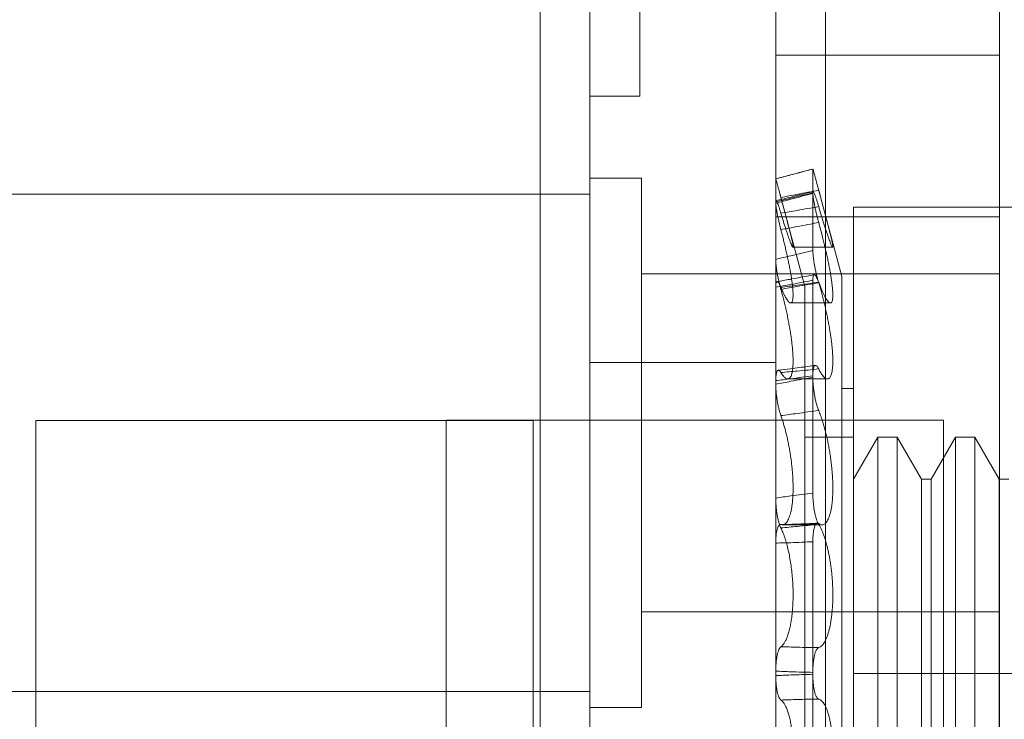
# Model space of a CAD drawing. Header units: inches. Extents: x 1 to 109, y 1 to 85.
# Tile 595 of 656: x 88.231 to 88.561, y 25.648 to 25.882. Entities that reach past the tile are written whole.
import ezdxf

# ---------------------------------------------------------------- set-up
doc = ezdxf.new("R2010")
doc.units = ezdxf.units.IN
doc.header["$MEASUREMENT"] = 0

msp = doc.modelspace()

# ---------------------------------------------------------------- linework, layer by layer
at = {"color": 7, "linetype": 'Continuous', "lineweight": 15, "ltscale": 5}
for p, q in [((88.42232, 30.16336), (88.42232, 19.76336)), ((88.48457, 30.16336), (88.48457, 19.76336)), ((88.50124, 30.16336), (88.50124, 19.76336)), ((88.40566, 19.76336), (88.40566, 28.96502)), ((88.42232, 28.96502), (88.42232, 19.76336)), ((88.48457, 28.96502), (88.48457, 19.76336)), ((88.42232, 26.09477), (88.42232, 21.09477)), ((88.48457, 26.07477), (88.48457, 25.81686)), ((88.55957, 26.07477), (88.55957, 25.81686)), ((88.42232, 26.03436), (88.42232, 25.85686)), ((88.43899, 26.03436), (88.43899, 25.85686)), ((88.55957, 25.87061), (88.48457, 25.87061)), ((88.55957, 25.87061), (88.48457, 25.87061)), ((88.55957, 25.87061), (88.48457, 25.87061)), ((88.48457, 25.87061), (88.48457, 25.61103)), ((88.48457, 25.87061), (88.48457, 25.61103)), ((88.48457, 25.87061), (88.48457, 25.61103)), ((88.55957, 25.61061), (88.55957, 25.87018)), ((88.55957, 25.61061), (88.55957, 25.87018)), ((88.55957, 25.61061), (88.55957, 25.87018)), ((88.42232, 25.85686), (88.43899, 25.85686)), ((88.497, 25.83241), (88.497, 25.82424)), ((88.43957, 25.82936), (88.42232, 25.82936)), ((88.43957, 25.82936), (88.42232, 25.82936)), ((88.43957, 25.82936), (88.42232, 25.82936)), ((88.42232, 25.82936), (88.42232, 25.65186)), ((88.42232, 25.82936), (88.42232, 25.65186)), ((88.42232, 25.82936), (88.42232, 25.65186)), ((88.43957, 25.82936), (88.43957, 25.65186)), ((88.43957, 25.82936), (88.43957, 25.65186)), ((88.43957, 25.82936), (88.43957, 25.65186)), ((88.48457, 25.82911), (88.48457, 25.82094)), ((88.49429, 25.79305), (88.48586, 25.82451)), ((88.497, 25.80514), (88.497, 25.82444)), ((88.50671, 25.79638), (88.49876, 25.82604)), ((88.42232, 25.82394), (85.92232, 25.82394)), ((88.42232, 25.82394), (85.92232, 25.82394)), ((88.42232, 25.65731), (88.42232, 25.8239)), ((88.42232, 25.65731), (88.42232, 25.8239)), ((88.48457, 25.80212), (88.48457, 25.82141)), ((88.51062, 25.66336), (88.51062, 25.81961)), ((88.60351, 25.81961), (88.51062, 25.81961)), ((88.48457, 25.81644), (88.55957, 25.81644)), ((88.49032, 25.80622), (88.50363, 25.80622)), ((88.55957, 25.79727), (88.43957, 25.79727)), ((88.55957, 25.79727), (88.43957, 25.79727)), ((88.55957, 25.79727), (88.43957, 25.79727)), ((88.43957, 25.79727), (88.43957, 25.68439)), ((88.43957, 25.79727), (88.43957, 25.68439)), ((88.43957, 25.79727), (88.43957, 25.68439)), ((88.497, 25.79511), (88.497, 25.76259)), ((88.50671, 25.53033), (88.50671, 25.79638)), ((88.55957, 25.68394), (88.55957, 25.79682)), ((88.55957, 25.68394), (88.55957, 25.79682)), ((88.55957, 25.68394), (88.55957, 25.79682)), ((88.48457, 25.79279), (88.48457, 25.76029)), ((88.49429, 25.53366), (88.49429, 25.79305)), ((88.48957, 25.78753), (88.50289, 25.78753)), ((88.48457, 25.76752), (88.42232, 25.76752)), ((88.42232, 25.76752), (88.42232, 25.55961)), ((88.48457, 25.55919), (88.48457, 25.7671)), ((88.48858, 25.76207), (88.5019, 25.76207)), ((88.497, 25.72371), (88.497, 25.76311)), ((88.48457, 25.72212), (88.48457, 25.7615)), ((88.51062, 25.75885), (88.50671, 25.75885)), ((88.50671, 25.56786), (88.50671, 25.75885)), ((88.51062, 25.75885), (88.51062, 25.56786)), ((88.40331, 25.74811), (88.23664, 25.74811)), ((88.23664, 25.74811), (88.23664, 25.58144)), ((88.37414, 25.74827), (88.54081, 25.74827)), ((88.37414, 25.58161), (88.37414, 25.74827)), ((88.40331, 25.58144), (88.40331, 25.74811)), ((88.54081, 25.74827), (88.54081, 25.58161)), ((88.51062, 25.74252), (88.49429, 25.74252)), ((88.49429, 25.58419), (88.49429, 25.74252)), ((88.51875, 25.74252), (88.51062, 25.72843)), ((88.51062, 25.58419), (88.51062, 25.74252)), ((88.52526, 25.74252), (88.51875, 25.74252)), ((88.51875, 25.58419), (88.51875, 25.74252)), ((88.5334, 25.72843), (88.52526, 25.74252)), ((88.52526, 25.58419), (88.52526, 25.74252)), ((88.5448, 25.74252), (88.53666, 25.72843)), ((88.55131, 25.74252), (88.5448, 25.74252)), ((88.5448, 25.58419), (88.5448, 25.74252)), ((88.55944, 25.72843), (88.55131, 25.74252)), ((88.55131, 25.58419), (88.55131, 25.74252)), ((88.51062, 25.59829), (88.51062, 25.72842)), ((88.53666, 25.72843), (88.5334, 25.72843)), ((88.5334, 25.59829), (88.5334, 25.72842)), ((88.53666, 25.59829), (88.53666, 25.72842)), ((88.5627, 25.72843), (88.55944, 25.72843)), ((88.55944, 25.59829), (88.55944, 25.72842)), ((88.48674, 25.71314), (88.50006, 25.71314)), ((88.48457, 25.70703), (88.48457, 25.6626)), ((88.497, 25.70748), (88.497, 25.66303)), ((88.43957, 25.68394), (88.55957, 25.68394)), ((88.43957, 25.68394), (88.55957, 25.68394)), ((88.43957, 25.68394), (88.55957, 25.68394)), ((88.48457, 25.61968), (88.48457, 25.66411)), ((88.497, 25.61923), (88.497, 25.66368)), ((88.51062, 25.50711), (88.51062, 25.66336)), ((88.60351, 25.66336), (88.51062, 25.66336)), ((85.92232, 25.65727), (88.42232, 25.65727)), ((85.92232, 25.65727), (88.42232, 25.65727)), ((88.42232, 25.65186), (88.43957, 25.65186)), ((88.42232, 25.65186), (88.43957, 25.65186)), ((88.42232, 25.65186), (88.43957, 25.65186))]:
    msp.add_line(p, q, dxfattribs=at)
for points, knots in [([(88.497, 25.83241), (88.49454, 25.83176), (88.49039, 25.83065), (88.48625, 25.82955), (88.48457, 25.82911)], [0, 0, 0, 0, 0.594086, 1, 1, 1, 1]), ([(88.497, 25.83242), (88.4962, 25.83221), (88.49346, 25.83148), (88.48932, 25.83038), (88.48598, 25.82949), (88.48458, 25.82912)], [0, 0, 0, 0, 0.192158, 0.661819, 1, 1, 1, 1]), ([(88.49896, 25.82531), (88.49884, 25.82575), (88.4986, 25.82664), (88.49826, 25.82791), (88.49794, 25.82908), (88.49766, 25.83012), (88.49742, 25.831), (88.49723, 25.83168), (88.4971, 25.83216), (88.49701, 25.83242), (88.497, 25.83241), (88.497, 25.83241)], [0, 0, 0, 0, 0.1104628, 0.22413, 0.3345925, 0.4482568, 0.5587515, 0.6724486, 0.7829788, 0.8967142, 1, 1, 1, 1]), ([(88.48457, 25.82911), (88.48458, 25.82911), (88.48459, 25.82911), (88.48468, 25.82882), (88.48482, 25.82833), (88.48502, 25.82762), (88.48526, 25.82673), (88.48554, 25.82568), (88.48586, 25.82449), (88.48612, 25.82354), (88.48627, 25.82298), (88.48629, 25.82288)], [0, 0, 0, 0, 0.1196299, 0.242729, 0.3623589, 0.4854592, 0.6050617, 0.728141, 0.8475912, 0.970517, 1, 1, 1, 1]), ([(88.48457, 25.82141), (88.48625, 25.82181), (88.49039, 25.82281), (88.49454, 25.82383), (88.497, 25.82444)], [0, 0, 0, 0, 0.405914, 1, 1, 1, 1]), ([(88.49709, 25.82485), (88.49631, 25.82466), (88.49359, 25.82398), (88.48945, 25.82297), (88.48609, 25.82216), (88.48467, 25.82181)], [0, 0, 0, 0, 0.188767, 0.656448, 1, 1, 1, 1]), ([(88.48629, 25.82288), (88.48812, 25.82323), (88.49234, 25.82403), (88.49656, 25.82485), (88.49896, 25.82531)], [0, 0, 0, 0, 0.432614, 1, 1, 1, 1]), ([(88.497, 25.82444), (88.497, 25.82456), (88.49701, 25.82481), (88.4971, 25.82489), (88.49724, 25.82476), (88.49744, 25.8244), (88.49768, 25.82382), (88.49796, 25.82304), (88.49828, 25.82208), (88.49862, 25.82101), (88.49885, 25.82021), (88.49896, 25.81983)], [0, 0, 0, 0, 0.110529, 0.224264, 0.334793, 0.448526, 0.559062, 0.672805, 0.78332, 0.897042, 1, 1, 1, 1]), ([(88.49896, 25.81983), (88.49917, 25.81908), (88.49961, 25.81759), (88.50018, 25.81567), (88.50069, 25.81402), (88.50114, 25.81263), (88.50157, 25.81133), (88.50196, 25.81017), (88.50232, 25.80915), (88.50264, 25.80828), (88.50293, 25.80754), (88.50318, 25.80697), (88.50337, 25.80656), (88.50352, 25.8063), (88.50363, 25.80619), (88.50369, 25.80624), (88.5037, 25.80644), (88.50367, 25.80677), (88.50359, 25.80725), (88.50347, 25.80786), (88.50331, 25.8086), (88.50311, 25.80945), (88.50287, 25.81043), (88.50256, 25.81171), (88.50213, 25.81335), (88.50166, 25.81518), (88.5012, 25.81692), (88.50078, 25.81849), (88.50034, 25.82015), (88.49988, 25.82187), (88.49941, 25.8236), (88.4991, 25.82476), (88.49896, 25.82531)], [0, 0, 0, 0, 0.043312, 0.08715, 0.119929, 0.152941, 0.186697, 0.220716, 0.252842, 0.285205, 0.318331, 0.351727, 0.382557, 0.413614, 0.445396, 0.477432, 0.507307, 0.537395, 0.567813, 0.59868, 0.628348, 0.658217, 0.688393, 0.718986, 0.764907, 0.810831, 0.84214, 0.873637, 0.905342, 0.937692, 0.970261, 1, 1, 1, 1]), ([(88.48457, 25.82094), (88.48625, 25.82139), (88.49039, 25.82251), (88.49454, 25.8236), (88.497, 25.82424)], [0, 0, 0, 0, 0.405914, 1, 1, 1, 1]), ([(88.48629, 25.81759), (88.48618, 25.81798), (88.48594, 25.81876), (88.48562, 25.81975), (88.48533, 25.82058), (88.48508, 25.82122), (88.48487, 25.82164), (88.48471, 25.82184), (88.48461, 25.8218), (88.48458, 25.82161), (88.48457, 25.82144), (88.48457, 25.82141)], [0, 0, 0, 0, 0.121008, 0.242017, 0.363017, 0.484019, 0.605167, 0.726315, 0.847634, 0.968952, 1, 1, 1, 1]), ([(88.48629, 25.82288), (88.48651, 25.82209), (88.48688, 25.8207), (88.48738, 25.8188), (88.48783, 25.81712), (88.48826, 25.81551), (88.48865, 25.814), (88.48901, 25.81261), (88.48933, 25.81134), (88.48962, 25.81018), (88.48986, 25.80916), (88.49006, 25.8083), (88.49021, 25.80759), (88.49032, 25.80702), (88.49037, 25.80659), (88.49038, 25.80633), (88.49035, 25.8062), (88.49027, 25.80622), (88.49015, 25.80639), (88.48999, 25.80669), (88.4898, 25.80712), (88.48956, 25.8077), (88.48929, 25.8084), (88.48898, 25.80923), (88.48864, 25.81018), (88.48828, 25.81126), (88.48789, 25.81242), (88.48751, 25.81363), (88.48712, 25.81487), (88.48671, 25.81619), (88.48643, 25.81712), (88.48629, 25.81759)], [0, 0, 0, 0, 0.047751, 0.083684, 0.119872, 0.156876, 0.194169, 0.229385, 0.26486, 0.301172, 0.33778, 0.371574, 0.405617, 0.440455, 0.475572, 0.508201, 0.541061, 0.574648, 0.608484, 0.640896, 0.673527, 0.706837, 0.740375, 0.773582, 0.807008, 0.841106, 0.875432, 0.906247, 0.937347, 0.968446, 1, 1, 1, 1]), ([(88.497, 25.82424), (88.497, 25.82407), (88.49701, 25.82374), (88.4971, 25.82298), (88.49725, 25.82205), (88.49744, 25.82096), (88.49768, 25.81975), (88.49797, 25.81845), (88.49828, 25.81709), (88.49862, 25.81576), (88.49885, 25.8149), (88.49896, 25.8145)], [0, 0, 0, 0, 0.1121312, 0.2242626, 0.3363933, 0.4485241, 0.5606628, 0.6728013, 0.7849196, 0.8970377, 1, 1, 1, 1]), ([(88.48629, 25.81207), (88.48618, 25.81252), (88.48594, 25.81343), (88.48562, 25.81479), (88.48533, 25.81611), (88.48508, 25.81735), (88.48487, 25.81847), (88.48471, 25.81945), (88.48461, 25.82025), (88.48458, 25.82071), (88.48457, 25.8209), (88.48457, 25.82094)], [0, 0, 0, 0, 0.121008, 0.242017, 0.363017, 0.484019, 0.605167, 0.726315, 0.847634, 0.968952, 1, 1, 1, 1]), ([(88.49896, 25.81983), (88.49656, 25.8194), (88.49234, 25.81864), (88.48812, 25.81791), (88.48629, 25.81759)], [0, 0, 0, 0, 0.567386, 1, 1, 1, 1]), ([(88.49896, 25.8145), (88.49656, 25.81404), (88.49234, 25.81325), (88.48812, 25.81243), (88.48629, 25.81207)], [0, 0, 0, 0, 0.567386, 1, 1, 1, 1]), ([(88.49896, 25.8145), (88.49917, 25.8137), (88.49961, 25.8121), (88.50019, 25.80984), (88.5007, 25.80777), (88.50114, 25.8059), (88.50157, 25.80403), (88.50197, 25.8022), (88.50232, 25.80046), (88.50265, 25.79878), (88.50294, 25.79716), (88.50318, 25.79564), (88.50337, 25.79426), (88.50352, 25.793), (88.50363, 25.79183), (88.50369, 25.79081), (88.5037, 25.78992), (88.50366, 25.78918), (88.50359, 25.78857), (88.50347, 25.78809), (88.50331, 25.78776), (88.50311, 25.78756), (88.50287, 25.78751), (88.50255, 25.7876), (88.50213, 25.78795), (88.50165, 25.78858), (88.50119, 25.78933), (88.50077, 25.79011), (88.50033, 25.79104), (88.49987, 25.79209), (88.49941, 25.79324), (88.4991, 25.79407), (88.49896, 25.79447)], [0, 0, 0, 0, 0.043469, 0.087471, 0.120249, 0.153259, 0.187014, 0.221031, 0.253155, 0.285515, 0.318638, 0.352031, 0.382858, 0.413912, 0.44569, 0.477723, 0.507597, 0.537683, 0.568099, 0.598964, 0.628633, 0.658503, 0.68868, 0.719273, 0.765198, 0.811126, 0.842437, 0.873937, 0.905646, 0.937998, 0.97057, 1, 1, 1, 1]), ([(88.48629, 25.79275), (88.48651, 25.79224), (88.48688, 25.79134), (88.48738, 25.79027), (88.48783, 25.78942), (88.48825, 25.78871), (88.48865, 25.78817), (88.48901, 25.78778), (88.48933, 25.78756), (88.48962, 25.7875), (88.48986, 25.78761), (88.49006, 25.78787), (88.49021, 25.78827), (88.49032, 25.78883), (88.49037, 25.78953), (88.49038, 25.79034), (88.49035, 25.79127), (88.49027, 25.79233), (88.49015, 25.7935), (88.48999, 25.79475), (88.4898, 25.79608), (88.48956, 25.79752), (88.48929, 25.79903), (88.48898, 25.8006), (88.48864, 25.80224), (88.48828, 25.80393), (88.4879, 25.80561), (88.48751, 25.80726), (88.48712, 25.80886), (88.48671, 25.81047), (88.48643, 25.81153), (88.48629, 25.81207)], [0, 0, 0, 0, 0.047663, 0.083597, 0.119785, 0.156789, 0.194082, 0.229299, 0.264775, 0.301087, 0.337697, 0.371492, 0.405535, 0.440374, 0.475492, 0.508121, 0.540982, 0.574569, 0.608406, 0.640818, 0.673449, 0.706758, 0.740296, 0.773503, 0.806927, 0.841025, 0.87535, 0.906185, 0.937305, 0.968425, 1, 1, 1, 1]), ([(88.497, 25.80514), (88.49454, 25.80456), (88.49039, 25.80357), (88.48625, 25.80254), (88.48457, 25.80212)], [0, 0, 0, 0, 0.594086, 1, 1, 1, 1]), ([(88.49896, 25.79429), (88.49884, 25.79469), (88.4986, 25.79551), (88.49826, 25.79684), (88.49794, 25.79821), (88.49766, 25.79959), (88.49742, 25.80093), (88.49723, 25.8022), (88.49709, 25.80336), (88.49701, 25.80436), (88.497, 25.80489), (88.497, 25.80514)], [0, 0, 0, 0, 0.112064, 0.224129, 0.336192, 0.448254, 0.56035, 0.672445, 0.784577, 0.89671, 1, 1, 1, 1]), ([(88.48457, 25.80212), (88.48458, 25.80184), (88.48459, 25.80129), (88.48468, 25.80024), (88.48482, 25.79906), (88.48502, 25.79778), (88.48526, 25.79643), (88.48555, 25.79505), (88.48586, 25.79368), (88.48612, 25.79269), (88.48627, 25.79217), (88.48629, 25.79207)], [0, 0, 0, 0, 0.121364, 0.242729, 0.364094, 0.485459, 0.6068, 0.72814, 0.849328, 0.970516, 1, 1, 1, 1]), ([(88.497, 25.79511), (88.49454, 25.79463), (88.49039, 25.79383), (88.48625, 25.79309), (88.48457, 25.79279)], [0, 0, 0, 0, 0.594086, 1, 1, 1, 1]), ([(88.48457, 25.79279), (88.48458, 25.79306), (88.48459, 25.79361), (88.48468, 25.79419), (88.48482, 25.79457), (88.48502, 25.79471), (88.48526, 25.79462), (88.48554, 25.7943), (88.48586, 25.79375), (88.48612, 25.79319), (88.48627, 25.79283), (88.48629, 25.79275)], [0, 0, 0, 0, 0.11963, 0.242729, 0.362359, 0.485459, 0.605062, 0.728141, 0.847591, 0.970517, 1, 1, 1, 1]), ([(88.49743, 25.797), (88.49664, 25.79684), (88.49391, 25.79631), (88.48977, 25.79552), (88.48643, 25.79492), (88.48501, 25.79467)], [0, 0, 0, 0, 0.1923622, 0.6585351, 1, 1, 1, 1]), ([(88.49896, 25.79447), (88.49884, 25.79478), (88.4986, 25.79542), (88.49826, 25.79614), (88.49794, 25.79666), (88.49766, 25.79697), (88.49742, 25.79703), (88.49723, 25.79688), (88.49709, 25.79648), (88.49701, 25.7959), (88.497, 25.79536), (88.497, 25.79511)], [0, 0, 0, 0, 0.112064, 0.224129, 0.336192, 0.448254, 0.56035, 0.672445, 0.784577, 0.89671, 1, 1, 1, 1]), ([(88.48629, 25.79275), (88.48812, 25.79299), (88.49234, 25.79354), (88.49656, 25.79413), (88.49896, 25.79447)], [0, 0, 0, 0, 0.432614, 1, 1, 1, 1]), ([(88.48629, 25.79207), (88.48812, 25.7924), (88.49234, 25.79316), (88.49656, 25.79388), (88.49896, 25.79429)], [0, 0, 0, 0, 0.432614, 1, 1, 1, 1]), ([(88.48629, 25.79207), (88.48651, 25.7913), (88.48688, 25.78996), (88.48738, 25.78796), (88.48783, 25.7861), (88.48826, 25.78419), (88.48865, 25.7823), (88.48901, 25.78043), (88.48933, 25.7786), (88.48962, 25.77677), (88.48986, 25.77503), (88.49006, 25.77338), (88.49021, 25.77182), (88.49032, 25.77033), (88.49037, 25.76895), (88.49038, 25.7677), (88.49035, 25.76657), (88.49027, 25.76554), (88.49015, 25.76464), (88.48999, 25.76388), (88.4898, 25.76325), (88.48956, 25.76274), (88.48929, 25.76237), (88.48898, 25.76214), (88.48864, 25.76204), (88.48828, 25.76209), (88.48789, 25.76228), (88.48751, 25.76259), (88.48712, 25.76301), (88.48671, 25.76353), (88.48643, 25.76398), (88.48629, 25.7642)], [0, 0, 0, 0, 0.047721, 0.083655, 0.119843, 0.156847, 0.19414, 0.229356, 0.264832, 0.301143, 0.337752, 0.371547, 0.40559, 0.440428, 0.475545, 0.508174, 0.541034, 0.574621, 0.608458, 0.64087, 0.673501, 0.70681, 0.740349, 0.773556, 0.806981, 0.841079, 0.875404, 0.906227, 0.937333, 0.968439, 1, 1, 1, 1]), ([(88.49896, 25.76539), (88.49917, 25.76498), (88.49961, 25.76415), (88.50019, 25.7633), (88.5007, 25.76271), (88.50114, 25.76232), (88.50157, 25.7621), (88.50196, 25.76204), (88.50232, 25.76215), (88.50265, 25.76241), (88.50294, 25.76285), (88.50318, 25.76343), (88.50337, 25.76415), (88.50352, 25.765), (88.50363, 25.76599), (88.50369, 25.7671), (88.5037, 25.76831), (88.50366, 25.76959), (88.50359, 25.77098), (88.50347, 25.77244), (88.50331, 25.77398), (88.50311, 25.77555), (88.50287, 25.77719), (88.5026, 25.77887), (88.50229, 25.78059), (88.50196, 25.78233), (88.50159, 25.78409), (88.50119, 25.78587), (88.50078, 25.78764), (88.50033, 25.7894), (88.49987, 25.79113), (88.49941, 25.79277), (88.4991, 25.7938), (88.49896, 25.79429)], [0, 0, 0, 0, 0.043456, 0.087443, 0.12022, 0.15323, 0.186983, 0.221, 0.253123, 0.285482, 0.318604, 0.351997, 0.382823, 0.413875, 0.445653, 0.477686, 0.507558, 0.537644, 0.568059, 0.598923, 0.62859, 0.658612, 0.688635, 0.719228, 0.749616, 0.780006, 0.811109, 0.842419, 0.873918, 0.905625, 0.937977, 0.970547, 1, 1, 1, 1]), ([(88.48629, 25.7642), (88.48618, 25.76438), (88.48594, 25.76473), (88.48562, 25.76497), (88.48533, 25.765), (88.48508, 25.76479), (88.48487, 25.76434), (88.48471, 25.76369), (88.48461, 25.76284), (88.48458, 25.76207), (88.48457, 25.7616), (88.48457, 25.7615)], [0, 0, 0, 0, 0.121008, 0.2420168, 0.3630175, 0.4840191, 0.6051665, 0.7263145, 0.8476335, 0.9689524, 1, 1, 1, 1]), ([(88.49783, 25.7666), (88.49699, 25.76648), (88.49423, 25.76609), (88.49009, 25.76554), (88.48678, 25.76514), (88.48541, 25.76497)], [0, 0, 0, 0, 0.201234, 0.66735, 1, 1, 1, 1]), ([(88.49896, 25.76539), (88.49656, 25.76515), (88.49234, 25.76473), (88.48812, 25.76436), (88.48629, 25.7642)], [0, 0, 0, 0, 0.5673864, 1, 1, 1, 1]), ([(88.497, 25.76311), (88.497, 25.76347), (88.49701, 25.76421), (88.4971, 25.7651), (88.49724, 25.76581), (88.49744, 25.76631), (88.49768, 25.76659), (88.49796, 25.76663), (88.49828, 25.76643), (88.49862, 25.76603), (88.49885, 25.7656), (88.49896, 25.76539)], [0, 0, 0, 0, 0.110529, 0.224264, 0.334793, 0.448526, 0.559062, 0.672805, 0.78332, 0.897042, 1, 1, 1, 1]), ([(88.48457, 25.7615), (88.48625, 25.7617), (88.49039, 25.7622), (88.49454, 25.76277), (88.497, 25.76311)], [0, 0, 0, 0, 0.405914, 1, 1, 1, 1]), ([(88.48457, 25.76029), (88.48625, 25.76061), (88.49039, 25.76142), (88.49454, 25.76215), (88.497, 25.76259)], [0, 0, 0, 0, 0.405914, 1, 1, 1, 1]), ([(88.497, 25.76259), (88.497, 25.76219), (88.49701, 25.76141), (88.4971, 25.76009), (88.49725, 25.75872), (88.49744, 25.75733), (88.49768, 25.75595), (88.49797, 25.75462), (88.49828, 25.75339), (88.49862, 25.7523), (88.49885, 25.75171), (88.49896, 25.75143)], [0, 0, 0, 0, 0.112131, 0.224263, 0.336393, 0.448524, 0.560663, 0.672801, 0.78492, 0.897038, 1, 1, 1, 1]), ([(88.48629, 25.74975), (88.48618, 25.75009), (88.48594, 25.75078), (88.48562, 25.75199), (88.48533, 25.75329), (88.48508, 25.75466), (88.48487, 25.75606), (88.48471, 25.75744), (88.48461, 25.75877), (88.48458, 25.7597), (88.48457, 25.76019), (88.48457, 25.76029)], [0, 0, 0, 0, 0.121008, 0.242017, 0.363017, 0.484019, 0.605167, 0.726315, 0.847634, 0.968952, 1, 1, 1, 1]), ([(88.49896, 25.75143), (88.49656, 25.75113), (88.49234, 25.75059), (88.48812, 25.75), (88.48629, 25.74975)], [0, 0, 0, 0, 0.567386, 1, 1, 1, 1]), ([(88.48629, 25.71321), (88.48651, 25.71317), (88.48688, 25.7131), (88.48738, 25.71326), (88.48783, 25.71356), (88.48826, 25.71403), (88.48865, 25.71466), (88.48901, 25.71543), (88.48933, 25.71634), (88.48962, 25.71741), (88.48986, 25.71859), (88.49006, 25.71987), (88.49021, 25.72124), (88.49032, 25.72272), (88.49037, 25.72427), (88.49038, 25.72586), (88.49035, 25.72749), (88.49027, 25.72918), (88.49015, 25.7309), (88.48999, 25.73263), (88.4898, 25.73435), (88.48956, 25.7361), (88.48929, 25.73784), (88.48898, 25.73956), (88.48864, 25.74125), (88.48828, 25.74291), (88.48789, 25.74447), (88.48751, 25.74593), (88.48712, 25.74727), (88.48671, 25.74855), (88.48643, 25.74935), (88.48629, 25.74975)], [0, 0, 0, 0, 0.0477445, 0.0836779, 0.1198659, 0.15687, 0.1941623, 0.2293786, 0.264854, 0.3011655, 0.337774, 0.3715684, 0.4056111, 0.440449, 0.475566, 0.5081952, 0.5410552, 0.574642, 0.6084784, 0.6408906, 0.6735216, 0.7068308, 0.7403693, 0.7735765, 0.8070018, 0.8411004, 0.8754258, 0.9062428, 0.9373436, 0.9684448, 1, 1, 1, 1]), ([(88.49896, 25.75143), (88.49917, 25.75089), (88.49961, 25.7498), (88.50019, 25.74807), (88.5007, 25.74637), (88.50114, 25.74474), (88.50157, 25.74301), (88.50196, 25.74122), (88.50232, 25.7394), (88.50265, 25.73756), (88.50294, 25.73567), (88.50318, 25.7338), (88.50337, 25.73197), (88.50352, 25.73018), (88.50363, 25.7284), (88.50369, 25.72669), (88.5037, 25.72506), (88.50366, 25.72353), (88.50359, 25.72205), (88.50347, 25.72067), (88.50331, 25.71939), (88.50311, 25.71822), (88.50287, 25.71715), (88.5026, 25.7162), (88.50229, 25.71536), (88.50196, 25.71465), (88.50159, 25.71406), (88.5012, 25.71361), (88.50078, 25.7133), (88.50033, 25.71314), (88.49987, 25.71312), (88.49941, 25.71325), (88.4991, 25.71345), (88.49896, 25.71355)], [0, 0, 0, 0, 0.043425, 0.08738, 0.120158, 0.153167, 0.186921, 0.220938, 0.253061, 0.285421, 0.318544, 0.351937, 0.382764, 0.413817, 0.445595, 0.477628, 0.507501, 0.537587, 0.568003, 0.598867, 0.628534, 0.658556, 0.688579, 0.719171, 0.74956, 0.779949, 0.811051, 0.842361, 0.873859, 0.905566, 0.937917, 0.970487, 1, 1, 1, 1]), ([(88.497, 25.72371), (88.49454, 25.72342), (88.49039, 25.72294), (88.48625, 25.72236), (88.48457, 25.72212)], [0, 0, 0, 0, 0.594086, 1, 1, 1, 1]), ([(88.48457, 25.72212), (88.48458, 25.72167), (88.48459, 25.72078), (88.48468, 25.71937), (88.48482, 25.71797), (88.48502, 25.7166), (88.48526, 25.71531), (88.48555, 25.71413), (88.48586, 25.7131), (88.48612, 25.71245), (88.48627, 25.71215), (88.48629, 25.71209)], [0, 0, 0, 0, 0.121364, 0.242729, 0.364094, 0.485459, 0.6068, 0.72814, 0.849328, 0.970516, 1, 1, 1, 1]), ([(88.49896, 25.71326), (88.49884, 25.71347), (88.4986, 25.71389), (88.49826, 25.71478), (88.49794, 25.71582), (88.49766, 25.71701), (88.49742, 25.71831), (88.49723, 25.71968), (88.49709, 25.72108), (88.49701, 25.72245), (88.497, 25.7233), (88.497, 25.72371)], [0, 0, 0, 0, 0.112064, 0.224129, 0.336192, 0.448254, 0.56035, 0.672445, 0.784577, 0.89671, 1, 1, 1, 1]), ([(88.48457, 25.70703), (88.48458, 25.70747), (88.48459, 25.70836), (88.48468, 25.70959), (88.48482, 25.71069), (88.48502, 25.71162), (88.48526, 25.71237), (88.48554, 25.71289), (88.48586, 25.7132), (88.48612, 25.71325), (88.48627, 25.71321), (88.48629, 25.71321)], [0, 0, 0, 0, 0.11963, 0.242729, 0.362359, 0.485459, 0.605062, 0.728141, 0.847591, 0.970517, 1, 1, 1, 1]), ([(88.49853, 25.71369), (88.49764, 25.71365), (88.49482, 25.71351), (88.49068, 25.71335), (88.48744, 25.71326), (88.48612, 25.71323)], [0, 0, 0, 0, 0.215065, 0.681615, 1, 1, 1, 1]), ([(88.48629, 25.71321), (88.48812, 25.71324), (88.49234, 25.71332), (88.49656, 25.71346), (88.49896, 25.71355)], [0, 0, 0, 0, 0.432614, 1, 1, 1, 1]), ([(88.48629, 25.71209), (88.48812, 25.71228), (88.49234, 25.7127), (88.49656, 25.71305), (88.49896, 25.71326)], [0, 0, 0, 0, 0.4326136, 1, 1, 1, 1]), ([(88.49896, 25.71355), (88.49884, 25.71361), (88.4986, 25.71374), (88.49826, 25.71364), (88.49794, 25.71332), (88.49766, 25.71277), (88.49742, 25.71201), (88.49723, 25.71106), (88.49709, 25.70995), (88.49701, 25.70875), (88.497, 25.70789), (88.497, 25.70748)], [0, 0, 0, 0, 0.112064, 0.224129, 0.336192, 0.448254, 0.56035, 0.672445, 0.784577, 0.89671, 1, 1, 1, 1]), ([(88.49896, 25.67198), (88.49917, 25.67206), (88.49961, 25.67223), (88.50019, 25.67277), (88.5007, 25.67345), (88.50114, 25.67423), (88.50157, 25.67516), (88.50197, 25.67623), (88.50232, 25.67742), (88.50265, 25.67872), (88.50294, 25.68016), (88.50318, 25.68168), (88.50337, 25.68325), (88.50352, 25.68488), (88.50363, 25.68659), (88.50369, 25.68834), (88.5037, 25.69008), (88.50366, 25.69182), (88.50359, 25.69359), (88.50347, 25.69536), (88.50331, 25.69709), (88.50311, 25.69878), (88.50287, 25.70046), (88.5026, 25.7021), (88.50229, 25.70367), (88.50196, 25.70519), (88.50159, 25.70664), (88.50119, 25.70802), (88.50077, 25.7093), (88.50033, 25.71049), (88.49987, 25.71157), (88.49941, 25.7125), (88.4991, 25.71301), (88.49896, 25.71326)], [0, 0, 0, 0, 0.043472, 0.087476, 0.120369, 0.153262, 0.187147, 0.221032, 0.253273, 0.285514, 0.318771, 0.352028, 0.382967, 0.413906, 0.44581, 0.477715, 0.507583, 0.537451, 0.568201, 0.598952, 0.628616, 0.658281, 0.688768, 0.719257, 0.749646, 0.780036, 0.811242, 0.842449, 0.874052, 0.905656, 0.938117, 0.970579, 1, 1, 1, 1]), ([(88.48629, 25.71209), (88.4865, 25.71165), (88.48693, 25.71074), (88.48754, 25.70909), (88.48812, 25.70722), (88.48866, 25.70516), (88.48913, 25.70296), (88.48954, 25.70063), (88.48987, 25.69824), (88.49012, 25.6958), (88.49029, 25.69337), (88.49038, 25.69097), (88.49038, 25.68862), (88.49031, 25.68636), (88.49016, 25.6842), (88.48993, 25.68215), (88.48964, 25.68025), (88.48929, 25.67849), (88.48887, 25.67691), (88.4884, 25.67551), (88.4879, 25.67435), (88.48738, 25.67344), (88.48685, 25.67273), (88.48648, 25.67244), (88.48629, 25.67229)], [0, 0, 0, 0, 0.047482, 0.096239, 0.145153, 0.193901, 0.241722, 0.289704, 0.337515, 0.383397, 0.429434, 0.475311, 0.519567, 0.563967, 0.608226, 0.65214, 0.696192, 0.740114, 0.785082, 0.830186, 0.875162, 0.916741, 0.958418, 1, 1, 1, 1]), ([(88.497, 25.70748), (88.49454, 25.70736), (88.49039, 25.70717), (88.48625, 25.70707), (88.48457, 25.70703)], [0, 0, 0, 0, 0.594086, 1, 1, 1, 1]), ([(88.48629, 25.67229), (88.48618, 25.67218), (88.48594, 25.67198), (88.48562, 25.67138), (88.48533, 25.67059), (88.48508, 25.66961), (88.48487, 25.66848), (88.48471, 25.66722), (88.48461, 25.66587), (88.48458, 25.66481), (88.48457, 25.66423), (88.48457, 25.66411)], [0, 0, 0, 0, 0.121008, 0.242017, 0.363017, 0.484019, 0.605167, 0.726315, 0.847634, 0.968952, 1, 1, 1, 1]), ([(88.49896, 25.67198), (88.49656, 25.67202), (88.49234, 25.67209), (88.48812, 25.67223), (88.48629, 25.67229)], [0, 0, 0, 0, 0.567386, 1, 1, 1, 1]), ([(88.497, 25.66368), (88.497, 25.66415), (88.49701, 25.66509), (88.4971, 25.66645), (88.49725, 25.66774), (88.49744, 25.66891), (88.49768, 25.66993), (88.49797, 25.67078), (88.49828, 25.67141), (88.49862, 25.67184), (88.49885, 25.67194), (88.49896, 25.67198)], [0, 0, 0, 0, 0.1121312, 0.2242626, 0.3363933, 0.4485241, 0.5606628, 0.6728013, 0.7849196, 0.8970377, 1, 1, 1, 1]), ([(88.48457, 25.66411), (88.48625, 25.66403), (88.49039, 25.66383), (88.49454, 25.66374), (88.497, 25.66368)], [0, 0, 0, 0, 0.4059141, 1, 1, 1, 1]), ([(88.48457, 25.6626), (88.48625, 25.66268), (88.49039, 25.66288), (88.49454, 25.66297), (88.497, 25.66303)], [0, 0, 0, 0, 0.405914, 1, 1, 1, 1]), ([(88.497, 25.66303), (88.497, 25.66256), (88.49701, 25.66162), (88.4971, 25.66026), (88.49725, 25.65897), (88.49744, 25.6578), (88.49768, 25.65678), (88.49797, 25.65593), (88.49828, 25.6553), (88.49862, 25.65487), (88.49885, 25.65477), (88.49896, 25.65473)], [0, 0, 0, 0, 0.1121312, 0.2242626, 0.3363933, 0.4485241, 0.5606628, 0.6728013, 0.7849196, 0.8970377, 1, 1, 1, 1]), ([(88.48629, 25.65442), (88.48618, 25.65453), (88.48594, 25.65473), (88.48562, 25.65533), (88.48533, 25.65612), (88.48508, 25.6571), (88.48487, 25.65823), (88.48471, 25.65949), (88.48461, 25.66084), (88.48458, 25.6619), (88.48457, 25.66248), (88.48457, 25.6626)], [0, 0, 0, 0, 0.121008, 0.242017, 0.363017, 0.484019, 0.605167, 0.726315, 0.847634, 0.968952, 1, 1, 1, 1]), ([(88.49896, 25.65473), (88.49656, 25.65469), (88.49234, 25.65462), (88.48812, 25.65448), (88.48629, 25.65442)], [0, 0, 0, 0, 0.567386, 1, 1, 1, 1]), ([(88.48629, 25.61462), (88.4865, 25.61506), (88.48693, 25.61597), (88.48754, 25.61762), (88.48812, 25.61949), (88.48866, 25.62155), (88.48913, 25.62375), (88.48954, 25.62608), (88.48987, 25.62847), (88.49012, 25.63091), (88.49029, 25.63334), (88.49038, 25.63574), (88.49038, 25.63809), (88.49031, 25.64035), (88.49016, 25.64251), (88.48993, 25.64456), (88.48964, 25.64646), (88.48929, 25.64822), (88.48887, 25.6498), (88.4884, 25.6512), (88.4879, 25.65236), (88.48738, 25.65327), (88.48685, 25.65398), (88.48648, 25.65427), (88.48629, 25.65442)], [0, 0, 0, 0, 0.047482, 0.096239, 0.145153, 0.193901, 0.241722, 0.289704, 0.337515, 0.383397, 0.429434, 0.475311, 0.519567, 0.563967, 0.608226, 0.65214, 0.696192, 0.740114, 0.785082, 0.830186, 0.875162, 0.916741, 0.958418, 1, 1, 1, 1]), ([(88.49896, 25.65473), (88.49917, 25.65465), (88.49961, 25.65448), (88.50019, 25.65394), (88.5007, 25.65326), (88.50114, 25.65248), (88.50157, 25.65155), (88.50197, 25.65048), (88.50232, 25.64929), (88.50265, 25.64799), (88.50294, 25.64655), (88.50318, 25.64503), (88.50337, 25.64346), (88.50352, 25.64183), (88.50363, 25.64012), (88.50369, 25.63837), (88.5037, 25.63663), (88.50366, 25.63489), (88.50359, 25.63312), (88.50347, 25.63135), (88.50331, 25.62962), (88.50311, 25.62793), (88.50287, 25.62625), (88.5026, 25.62461), (88.50229, 25.62304), (88.50196, 25.62152), (88.50159, 25.62007), (88.50119, 25.61869), (88.50077, 25.61741), (88.50033, 25.61622), (88.49987, 25.61514), (88.49941, 25.61421), (88.4991, 25.6137), (88.49896, 25.61345)], [0, 0, 0, 0, 0.043472, 0.087476, 0.120369, 0.153262, 0.187147, 0.221032, 0.253273, 0.285514, 0.318771, 0.352028, 0.382967, 0.413906, 0.44581, 0.477715, 0.507583, 0.537451, 0.568201, 0.598952, 0.628616, 0.658281, 0.688768, 0.719257, 0.749646, 0.780036, 0.811242, 0.842449, 0.874052, 0.905656, 0.938117, 0.970579, 1, 1, 1, 1])]:
    msp.add_open_spline(points, degree=3, knots=knots, dxfattribs=at)

doc.saveas('drawing.dxf')
